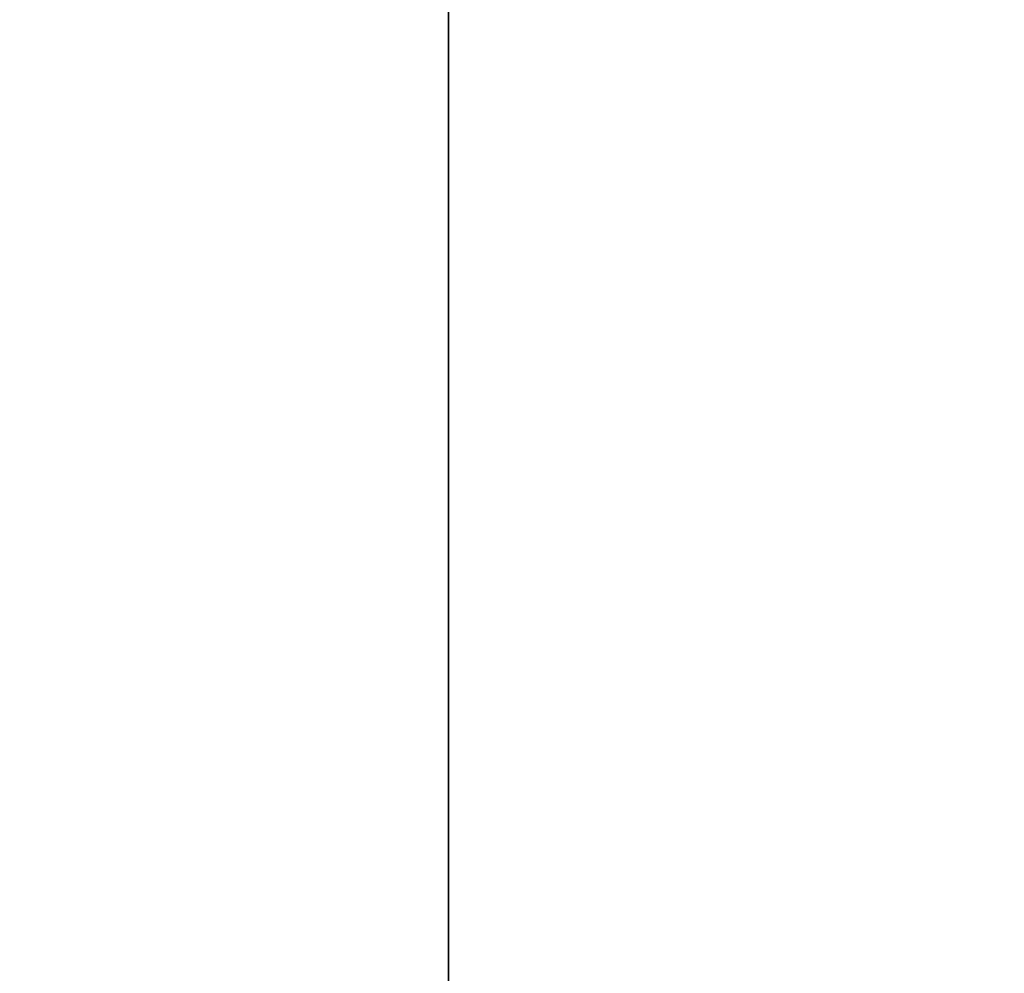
# Model space of a CAD drawing. Extents: x 0 to 80, y 0 to 80.
# Tile 421 of 656: x 9.239 to 9.24702, y 35.40674 to 35.41451. Entities that reach past the tile are written whole.
import ezdxf

# ---------------------------------------------------------------- set-up
doc = ezdxf.new("R2010")
doc.units = 0
doc.header["$LTSCALE"] = 25.4
doc.layers.get('0').update_dxf_attribs({"color": 13, "linetype": 'CONTINUOUS'})

# ---------------------------------------------------------------- blocks, each defined once
blk = doc.blocks.new('ORBIT-I-KINKIET-20-7806-78')
at = {"color": 7}
blk.add_line((25.6391087, 35.64608, 302.8093262), (25.6391087, 35.7683601, 302.8093262), dxfattribs=at)
mesh = blk.add_polyface(dxfattribs=at)
corners = [(25.9350891, 35.7683601, 344.9284973), (25.2029629, 35.64608, 344.5432434), (25.9350891, 35.64608, 344.9284973)]
mesh.append_faces([[corners[k] for k in face] for face in [(0, 1, 2)]], dxfattribs={"color": 7})
mesh = blk.add_polyface(dxfattribs=at)
corners = [(25.9350891, 35.7683601, 344.9284973), (25.2029629, 35.7683601, 344.5432434), (25.2029629, 35.64608, 344.5432434)]
mesh.append_faces([[corners[k] for k in face] for face in [(0, 1, 2)]], dxfattribs={"color": 7})
mesh = blk.add_polyface(dxfattribs=at)
corners = [(25.5593529, 35.7683601, 303.6047363), (25.6391087, 35.64608, 302.8093262), (25.5593529, 35.64608, 303.6047363)]
mesh.append_faces([[corners[k] for k in face] for face in [(0, 1, 2)]], dxfattribs={"color": 7})
mesh = blk.add_polyface(dxfattribs=at)
corners = [(25.6391087, 35.7683601, 302.8093262), (25.6391087, 35.64608, 302.8093262), (25.5593529, 35.7683601, 303.6047363)]
mesh.append_faces([[corners[k] for k in face] for face in [(0, 1, 2)]], dxfattribs={"color": 7})

msp = doc.modelspace()

# ---------------------------------------------------------------- block references
at = {"color": 0}
msp.add_blockref('ORBIT-I-KINKIET-20-7806-78', (-16.3966141, -0.3460782, -57.5), dxfattribs=at)

doc.saveas('drawing.dxf')
